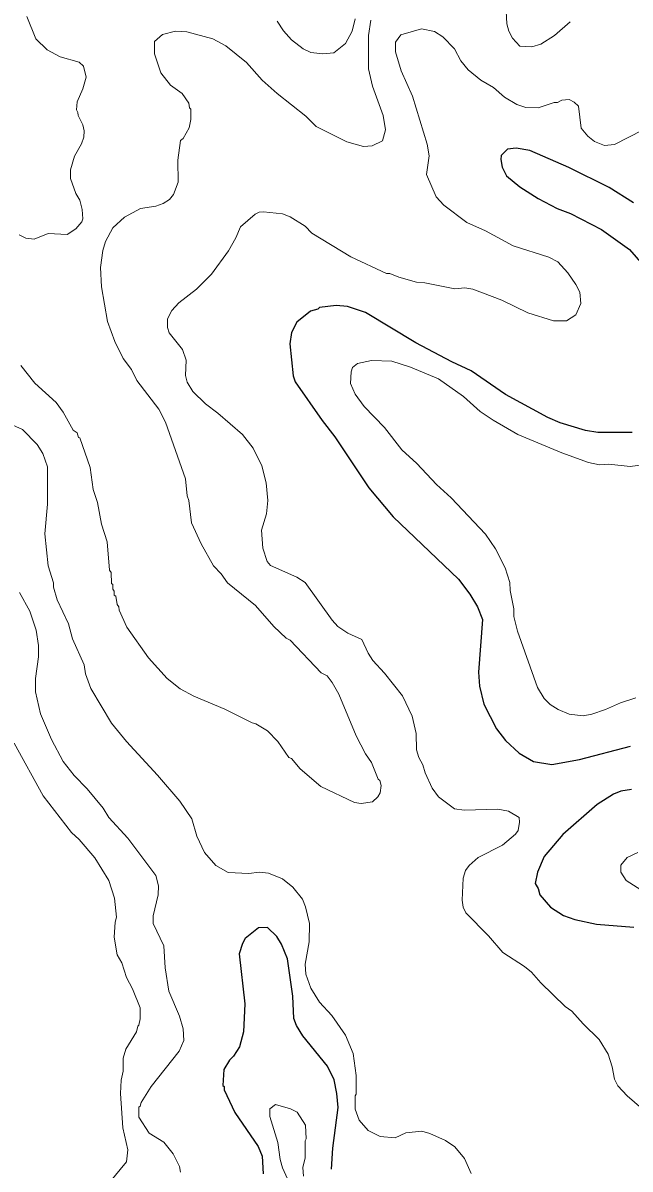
# Model space of a CAD drawing. Extents: x 447.8 to 473.9, y 7733.1 to 7760.8.
# Drawn here: x 451.389 to 452.953, y 7750.473 to 7753.422 of the extents above; entities that cross this region are included whole.
import ezdxf

# ---------------------------------------------------------------- set-up
doc = ezdxf.new("R2010")
doc.units = 0
doc.header["$LTSCALE"] = 0.032
doc.layers.add('1', color=7, linetype='Continuous', lineweight=25)
doc.layers.add('2', color=7, linetype='Continuous', lineweight=13)

msp = doc.modelspace()

# ---------------------------------------------------------------- linework, layer by layer
at = {"layer": '1'}
for points in [[(452.9612, 7752.9596), (452.8988, 7752.9984), (452.7952, 7753.0502), (452.6943, 7753.0943), (452.6592, 7753.1), (452.6365, 7753.0973), (452.621, 7753.0807), (452.6194, 7753.0709), (452.623, 7753.0508), (452.634, 7753.0285), (452.6685, 7753.0004), (452.7161, 7752.9704), (452.7645, 7752.9445), (452.7992, 7752.9315), (452.8787, 7752.891), (452.9507, 7752.8393), (452.9856, 7752.7997)], [(452.958, 7752.3682), (452.8691, 7752.3682), (452.8381, 7752.3736), (452.7729, 7752.3932), (452.7405, 7752.407), (452.6316, 7752.4658), (452.5435, 7752.5267), (452.4936, 7752.5497), (452.401, 7752.5991), (452.2711, 7752.6769), (452.2246, 7752.6929), (452.1954, 7752.6952), (452.1532, 7752.6896), (452.1488, 7752.6858), (452.1294, 7752.6805), (452.0945, 7752.6518), (452.0805, 7752.6257), (452.0767, 7752.5965), (452.0847, 7752.5144), (452.09, 7752.4988), (452.1595, 7752.3993), (452.1925, 7752.3568), (452.2795, 7752.2263), (452.3426, 7752.1511), (452.5109, 7751.9909), (452.54, 7751.9525), (452.56, 7751.9193), (452.5728, 7751.8869), (452.5624, 7751.7512), (452.5649, 7751.7154), (452.5756, 7751.669), (452.6084, 7751.6055), (452.6314, 7751.5762), (452.6668, 7751.5431), (452.704, 7751.5219), (452.7506, 7751.5138), (452.8226, 7751.5265), (452.9536, 7751.5612)], [(452.9559, 7751.4494), (452.9288, 7751.445), (452.9095, 7751.4375), (452.8678, 7751.411), (452.7792, 7751.3338), (452.7314, 7751.2777), (452.7141, 7751.2367), (452.7077, 7751.2079), (452.7155, 7751.1953), (452.7204, 7751.1787), (452.7479, 7751.1472), (452.7813, 7751.1258), (452.8099, 7751.1149), (452.8657, 7751.1036), (452.9621, 7751.0953)], [(452.1841, 7750.4729), (452.1874, 7750.5269), (452.2009, 7750.6316), (452.1977, 7750.6676), (452.1904, 7750.7029), (452.1734, 7750.738), (452.1097, 7750.8159), (452.0933, 7750.8427), (452.0871, 7750.8605), (452.0838, 7750.9177), (452.0701, 7751.0139), (452.0552, 7751.0516), (452.0428, 7751.0715), (452.0186, 7751.0948), (451.9955, 7751.0937), (451.9616, 7751.0666), (451.9542, 7751.0538), (451.9462, 7751.0273), (451.9604, 7750.8984), (451.9572, 7750.8259), (451.9468, 7750.7875), (451.9313, 7750.7633), (451.9211, 7750.7537), (451.9064, 7750.729), (451.9044, 7750.6884), (451.9075, 7750.6853), (451.9076, 7750.6768), (451.9345, 7750.6184), (451.9949, 7750.5309), (452.0053, 7750.5066), (452.0077, 7750.4605)]]:
    msp.add_lwpolyline(points, dxfattribs=at)
at = {"layer": '2'}
for points in [[(452.7979, 7753.425), (452.7578, 7753.3899), (452.7227, 7753.3678), (452.6992, 7753.3606), (452.6689, 7753.3624), (452.6495, 7753.3827), (452.6401, 7753.4009), (452.6354, 7753.4195), (452.6338, 7753.4526)], [(451.3996, 7753.4385), (451.4228, 7753.381), (451.4517, 7753.3529), (451.4849, 7753.3346), (451.5342, 7753.3211), (451.5453, 7753.3112), (451.5522, 7753.2823), (451.5438, 7753.2525), (451.5293, 7753.219), (451.5269, 7753.1987), (451.5308, 7753.1919), (451.5312, 7753.1836), (451.5436, 7753.1601), (451.5468, 7753.1441), (451.5461, 7753.1286), (451.54, 7753.1111), (451.5223, 7753.079), (451.5115, 7753.0443), (451.5118, 7753.0216), (451.5254, 7752.9835), (451.5355, 7752.9664), (451.542, 7752.9421), (451.5435, 7752.9178), (451.5407, 7752.9106), (451.5253, 7752.8922), (451.5035, 7752.878), (451.4539, 7752.8803), (451.4185, 7752.866), (451.3965, 7752.8683), (451.3797, 7752.8768)], [(452.2854, 7753.4294), (452.2787, 7753.3897), (452.2793, 7753.3039), (452.289, 7753.2598), (452.3172, 7753.1836), (452.3227, 7753.1473), (452.3147, 7753.1185), (452.2886, 7753.1058), (452.2663, 7753.1041), (452.2236, 7753.116), (452.1447, 7753.1557), (452.1178, 7753.1822), (452.044, 7753.2403), (452.005, 7753.2751), (451.9647, 7753.3202), (451.9113, 7753.3631), (451.8784, 7753.3815), (451.8117, 7753.399), (451.7822, 7753.4006), (451.7488, 7753.3926), (451.7283, 7753.3742), (451.7277, 7753.3424), (451.7447, 7753.2937), (451.7691, 7753.2618), (451.7989, 7753.2408), (451.8161, 7753.2159), (451.8179, 7753.2033), (451.8219, 7753.2003), (451.8216, 7753.1738), (451.8169, 7753.1521), (451.8017, 7753.1251), (451.7954, 7753.1192)], [(452.2451, 7753.4329), (452.2373, 7753.4012), (452.2197, 7753.369), (452.1901, 7753.3456), (452.1616, 7753.3429), (452.1302, 7753.3463), (452.111, 7753.3554), (452.0808, 7753.3784), (452.06, 7753.402), (452.0436, 7753.4264)], [(452.8264, 7753.1511), (452.8197, 7753.2078), (452.8088, 7753.2184), (452.796, 7753.2249), (452.7769, 7753.2234), (452.7655, 7753.2172), (452.7569, 7753.2177), (452.7159, 7753.2041), (452.6838, 7753.2042), (452.6607, 7753.2124), (452.6291, 7753.2315), (452.6007, 7753.2559), (452.5682, 7753.2748), (452.5357, 7753.3016), (452.5171, 7753.325), (452.5007, 7753.3557), (452.4702, 7753.3861), (452.4488, 7753.4001), (452.4155, 7753.4069), (452.3622, 7753.3916), (452.3485, 7753.373), (452.3485, 7753.3474), (452.3631, 7753.299), (452.3924, 7753.2341), (452.4301, 7753.1104), (452.435, 7753.0805), (452.4286, 7753.0323), (452.4531, 7752.9751), (452.4729, 7752.9531), (452.5325, 7752.9086), (452.58, 7752.8876), (452.6519, 7752.8485), (452.7435, 7752.8192), (452.7661, 7752.8076), (452.792, 7752.7791), (452.8127, 7752.7491), (452.8228, 7752.7291), (452.8261, 7752.7), (452.8128, 7752.6707), (452.7885, 7752.6553), (452.7553, 7752.6552), (452.6893, 7752.6762), (452.6222, 7752.709), (452.5477, 7752.7369), (452.5271, 7752.7402), (452.5016, 7752.7378), (452.4244, 7752.7536), (452.4025, 7752.7551), (452.3571, 7752.7679), (452.3337, 7752.7777), (452.3252, 7752.7778), (452.2333, 7752.8201), (452.1334, 7752.8815), (452.1157, 7752.899), (452.0777, 7752.9235), (452.0579, 7752.9309), (452.0085, 7752.9365), (451.9973, 7752.9355), (451.9875, 7752.9304), (451.9495, 7752.8973), (451.9377, 7752.8693), (451.9183, 7752.8358), (451.8744, 7752.7759), (451.8359, 7752.7374), (451.7911, 7752.7022), (451.7725, 7752.682), (451.7617, 7752.6604), (451.7619, 7752.6387), (451.7656, 7752.6249), (451.8005, 7752.582), (451.8097, 7752.5541), (451.8082, 7752.5153), (451.8119, 7752.4975), (451.8266, 7752.4734), (451.8596, 7752.4419), (451.891, 7752.4184), (451.955, 7752.3631), (451.9821, 7752.3281), (452.004, 7752.2826), (452.0157, 7752.2387), (452.0197, 7752.1934), (452.0165, 7752.1594), (452.0037, 7752.1174), (452.0067, 7752.0711), (452.018, 7752.0367), (452.0265, 7752.0261), (452.0945, 7751.9957), (452.1156, 7751.9826), (452.1855, 7751.8851), (452.2003, 7751.8693), (452.2258, 7751.8516), (452.2616, 7751.8358), (452.278, 7751.8004), (452.29, 7751.7814), (452.3201, 7751.7488)], [(452.9845, 7753.1464), (452.912, 7753.1095), (452.8868, 7753.1065), (452.8605, 7753.1173), (452.8433, 7753.131), (452.8264, 7753.1511)], [(451.7954, 7753.1192), (451.7882, 7753.0691), (451.7889, 7753.0126), (451.7774, 7752.9808), (451.7664, 7752.9678), (451.7501, 7752.9572)], [(451.7501, 7752.9572), (451.7319, 7752.9503), (451.692, 7752.9445), (451.6507, 7752.9226), (451.621, 7752.8946), (451.602, 7752.86), (451.5947, 7752.8368), (451.5894, 7752.7927), (451.5918, 7752.743), (451.6073, 7752.6541), (451.6263, 7752.6027), (451.6471, 7752.559), (451.6686, 7752.5301), (451.6828, 7752.5018), (451.7388, 7752.4285), (451.7563, 7752.3948), (451.8081, 7752.2495), (451.8121, 7752.205), (451.8161, 7752.1934), (451.8237, 7752.1362), (451.8481, 7752.0815), (451.8802, 7752.0254), (451.9001, 7752.0045), (451.9159, 7751.9817), (451.988, 7751.923), (452.0353, 7751.8693), (452.0674, 7751.8391), (452.0774, 7751.8341), (452.1575, 7751.7496), (452.1723, 7751.7426), (452.1859, 7751.7247), (452.2025, 7751.6948), (452.2473, 7751.5877), (452.2713, 7751.5412), (452.2866, 7751.5188), (452.3037, 7751.4761), (452.3083, 7751.4733), (452.3116, 7751.4598), (452.3087, 7751.441), (452.3034, 7751.431), (452.2897, 7751.418), (452.2599, 7751.4135), (452.2427, 7751.416), (452.1563, 7751.4576), (452.1032, 7751.5032), (452.0808, 7751.5295), (452.074, 7751.5318), (452.046, 7751.5732), (452.0191, 7751.6006), (451.9893, 7751.6187), (451.9791, 7751.6214), (451.9088, 7751.6565), (451.8295, 7751.6897), (451.7943, 7751.7086), (451.7606, 7751.7352), (451.7125, 7751.7881), (451.657, 7751.8674), (451.6367, 7751.9108), (451.6366, 7751.9198), (451.632, 7751.9256), (451.6285, 7751.9473), (451.6246, 7751.9501), (451.6245, 7751.9598), (451.6206, 7751.9656), (451.6205, 7751.9776), (451.6174, 7751.9798), (451.6166, 7752.0083), (451.6126, 7752.0142), (451.6062, 7752.0873), (451.5918, 7752.1322), (451.5814, 7752.1883), (451.5701, 7752.2219), (451.5628, 7752.2781), (451.5355, 7752.3544), (451.5326, 7752.3556), (451.5287, 7752.3671), (451.5185, 7752.3743), (451.4927, 7752.4204), (451.4753, 7752.4454), (451.4199, 7752.495), (451.3835, 7752.5403)], [(452.9675, 7751.6853), (452.9281, 7751.673), (452.8896, 7751.6557), (452.8541, 7751.6437), (452.8317, 7751.6395), (452.7954, 7751.6436), (452.7671, 7751.6554), (452.7471, 7751.668), (452.7316, 7751.6838), (452.7141, 7751.7122), (452.6626, 7751.8567), (452.6532, 7751.8946), (452.653, 7751.9147), (452.6435, 7751.9619), (452.6433, 7751.982), (452.6308, 7752.0197), (452.6059, 7752.0693), (452.5802, 7752.1066), (452.4919, 7752.2006), (452.4539, 7752.2347), (452.4035, 7752.2882), (452.3645, 7752.324), (452.3198, 7752.3808), (452.2678, 7752.4353), (452.2447, 7752.4665), (452.233, 7752.4945), (452.234, 7752.5242), (452.2381, 7752.5359), (452.2511, 7752.5458), (452.2869, 7752.5533), (452.3395, 7752.5516), (452.3875, 7752.5363), (452.4593, 7752.5067), (452.5234, 7752.4609), (452.5666, 7752.4227), (452.5999, 7752.3996), (452.6632, 7752.363), (452.777, 7752.3156), (452.8451, 7752.2913), (452.8739, 7752.2849), (452.8975, 7752.2865), (452.9523, 7752.2809), (453.0092, 7752.2881)], [(451.4522, 7752.28), (451.4407, 7752.3143), (451.4258, 7752.3372), (451.388, 7752.3761), (451.3463, 7752.3953), (451.314, 7752.3913)], [(452.5437, 7750.4615), (452.5263, 7750.5005), (452.501, 7750.5307), (452.4769, 7750.5468), (452.4372, 7750.5644), (452.4165, 7750.5702), (452.3749, 7750.5661), (452.3474, 7750.5533), (452.3089, 7750.5573), (452.2784, 7750.5721), (452.2552, 7750.599), (452.2446, 7750.6275), (452.2443, 7750.6614), (452.2474, 7750.666), (452.2474, 7750.714), (452.2392, 7750.7704), (452.2201, 7750.8179), (452.1843, 7750.8682), (452.153, 7750.9026), (452.1302, 7750.9384), (452.1177, 7750.9746), (452.116, 7751.0004), (452.1264, 7751.0575), (452.1271, 7751.1048), (452.1169, 7751.1475), (452.1087, 7751.1674), (452.0842, 7751.1984), (452.0579, 7751.2197), (452.0213, 7751.2347), (451.9976, 7751.2371), (451.9711, 7751.2339), (451.9174, 7751.2363), (451.8858, 7751.254), (451.8569, 7751.2879), (451.8368, 7751.33), (451.8242, 7751.3739), (451.7935, 7751.4194), (451.7358, 7751.4867), (451.656, 7751.5728), (451.6177, 7751.6201), (451.5642, 7751.7099), (451.5505, 7751.7476), (451.5474, 7751.7709), (451.5173, 7751.8373), (451.5066, 7751.8763), (451.4777, 7751.9376), (451.4683, 7751.9707), (451.4682, 7751.9818), (451.4541, 7752.0255), (451.4458, 7752.1076), (451.4522, 7752.1835), (451.4522, 7752.28)], [(451.3808, 7751.9564), (451.4072, 7751.9083), (451.4236, 7751.8593), (451.429, 7751.8199), (451.429, 7751.791), (451.4219, 7751.7357), (451.4218, 7751.7009), (451.4349, 7751.6445), (451.4625, 7751.5781), (451.4925, 7751.5215), (451.5214, 7751.4854), (451.5546, 7751.4514), (451.5959, 7751.402), (451.6106, 7751.3777), (451.6596, 7751.3248), (451.7313, 7751.2288), (451.7383, 7751.2017), (451.7376, 7751.1787), (451.7248, 7751.1248), (451.7248, 7751.1052), (451.752, 7751.0471), (451.7559, 7750.9905), (451.765, 7750.9311), (451.7925, 7750.8665), (451.8018, 7750.8336), (451.8033, 7750.8036), (451.7917, 7750.7764), (451.7193, 7750.6851), (451.6936, 7750.6446), (451.6912, 7750.6349), (451.688, 7750.6324), (451.688, 7750.6063), (451.7145, 7750.5654), (451.7525, 7750.5423), (451.7764, 7750.5127), (451.7921, 7750.4796), (451.7946, 7750.4647)], [(452.3201, 7751.7488), (452.3663, 7751.691), (452.3912, 7751.6381), (452.4021, 7751.5941), (452.403, 7751.5521), (452.409, 7751.5321)], [(451.367, 7751.5689), (451.4412, 7751.4332), (451.5142, 7751.3395), (451.5342, 7751.3211), (451.5746, 7751.2735), (451.6108, 7751.2158), (451.6254, 7751.1703), (451.6302, 7751.121), (451.6269, 7751.1086), (451.6246, 7751.0701), (451.6316, 7751.0242), (451.6438, 7751.0038), (451.6556, 7750.9661), (451.6718, 7750.9365), (451.6911, 7750.8881), (451.6911, 7750.8597), (451.6879, 7750.8431), (451.6848, 7750.8408), (451.6821, 7750.8262), (451.6544, 7750.7813), (451.6478, 7750.7583), (451.6478, 7750.725), (451.6421, 7750.7014), (451.6407, 7750.6677), (451.6462, 7750.5794), (451.659, 7750.5229), (451.6558, 7750.4913), (451.6113, 7750.4374)], [(452.409, 7751.5321), (452.4192, 7751.513), (452.4248, 7751.4923), (452.4429, 7751.453), (452.4591, 7751.4311), (452.5008, 7751.3999), (452.5252, 7751.3967), (452.6123, 7751.3991), (452.6397, 7751.394), (452.6673, 7751.3774), (452.6682, 7751.3656), (452.6644, 7751.3443), (452.6574, 7751.3352), (452.6238, 7751.3067), (452.5611, 7751.2744), (452.5382, 7751.2543), (452.5289, 7751.2414), (452.5224, 7751.222), (452.52, 7751.1648), (452.5231, 7751.1469), (452.5293, 7751.132), (452.5876, 7751.0733), (452.6247, 7751.0306), (452.6807, 7750.9947), (452.6987, 7750.9798), (452.7223, 7750.9522), (452.7857, 7750.8912), (452.8027, 7750.8797), (452.832, 7750.8464), (452.8728, 7750.8065), (452.8958, 7750.7685), (452.9064, 7750.7358), (452.9126, 7750.7047), (452.9209, 7750.687), (452.9452, 7750.6613), (452.9825, 7750.6286)], [(453.0061, 7751.1753), (452.9424, 7751.2156), (452.9286, 7751.2367), (452.929, 7751.2554), (452.945, 7751.2747), (452.9723, 7751.2878)], [(452.0836, 7750.4193), (452.0577, 7750.4763), (452.0516, 7750.498), (452.0454, 7750.5416), (452.0247, 7750.6087), (452.025, 7750.628), (452.0393, 7750.6388), (452.078, 7750.6284), (452.095, 7750.6193), (452.117, 7750.586), (452.1183, 7750.5506), (452.1159, 7750.5461), (452.1158, 7750.5021), (452.1096, 7750.4767), (452.1113, 7750.4544)]]:
    msp.add_lwpolyline(points, dxfattribs=at)

doc.saveas('drawing.dxf')
